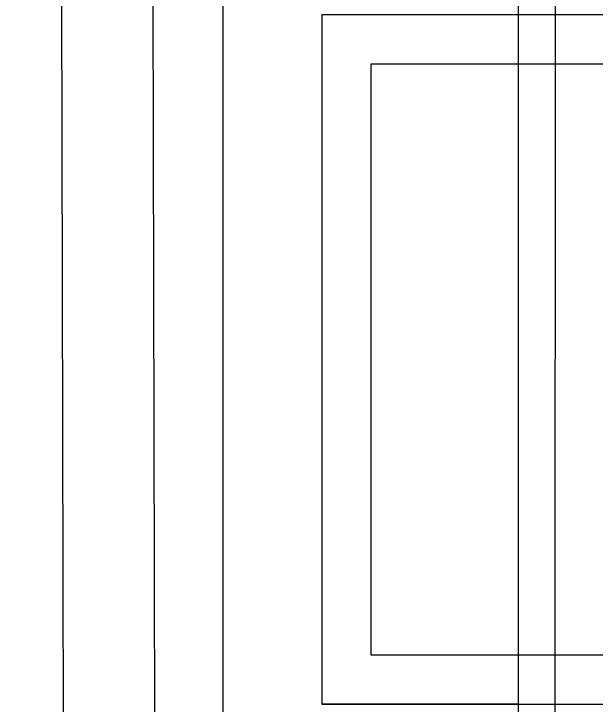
# Model space of a CAD drawing. Extents: x -264205 to -263659, y -1242401 to -1242060.
# Drawn here: x -263909.149 to -263908.8539, y -1242207.7679 to -1242207.4174 of the extents above; entities that cross this region are included whole.
import ezdxf

# ---------------------------------------------------------------- set-up
doc = ezdxf.new("R2010")
doc.units = 0
for name, color, linetype in [('KFA_SO_10-1_PLACHTY', 7, 'Continuous'), ('KFA_SO_10-1_TRIBUNA_A_OBVOD', 7, 'Continuous'), ('OBRUBNIKY_KOMUNIKACIE_PROJEKT', 7, 'Continuous'), ('SITUACIA_DSP_2D', 7, 'Continuous')]:
    doc.layers.add(name, color=color, linetype=linetype)

msp = doc.modelspace()

# ---------------------------------------------------------------- linework, layer by layer
at = {"layer": 'KFA_SO_10-1_PLACHTY'}
for p, q in [((-263909.149, -1242196.844), (-263909.08, -1242226.989)), ((-263909.031, -1242226.94), (-263909.097, -1242199.693))]:
    msp.add_line(p, q, dxfattribs=at)
at = {"layer": 'KFA_SO_10-1_TRIBUNA_A_OBVOD'}
msp.add_lwpolyline([(-263908.65657, -1242227.54507), (-263908.88747, -1242226.98747), (-263908.87127, -1242203.37776)], dxfattribs=at)
at = {"layer": 'OBRUBNIKY_KOMUNIKACIE_PROJEKT'}
msp.add_line((-263909.04274, -1242227.38224), (-263909.04274, -1242196.33267), dxfattribs=at)
at = {"layer": 'SITUACIA_DSP_2D'}
for p, q in [((-263909.04279, -1242227.38224), (-263909.04279, -1242196.33267)), ((-263908.89279, -1242226.99539), (-263908.89279, -1242203.33224)), ((-263908.55274, -1242207.4179), (-263908.99274, -1242207.4179)), ((-263908.99274, -1242207.4179), (-263908.99274, -1242207.7679)), ((-263908.57774, -1242207.4429), (-263908.96774, -1242207.4429)), ((-263908.96774, -1242207.4429), (-263908.96774, -1242207.7429)), ((-263908.96774, -1242207.7429), (-263908.57774, -1242207.7429)), ((-263908.89274, -1242207.7679), (-263908.99274, -1242207.7679)), ((-263908.99274, -1242207.7679), (-263908.55274, -1242207.7679))]:
    msp.add_line(p, q, dxfattribs=at)

doc.saveas('drawing.dxf')
